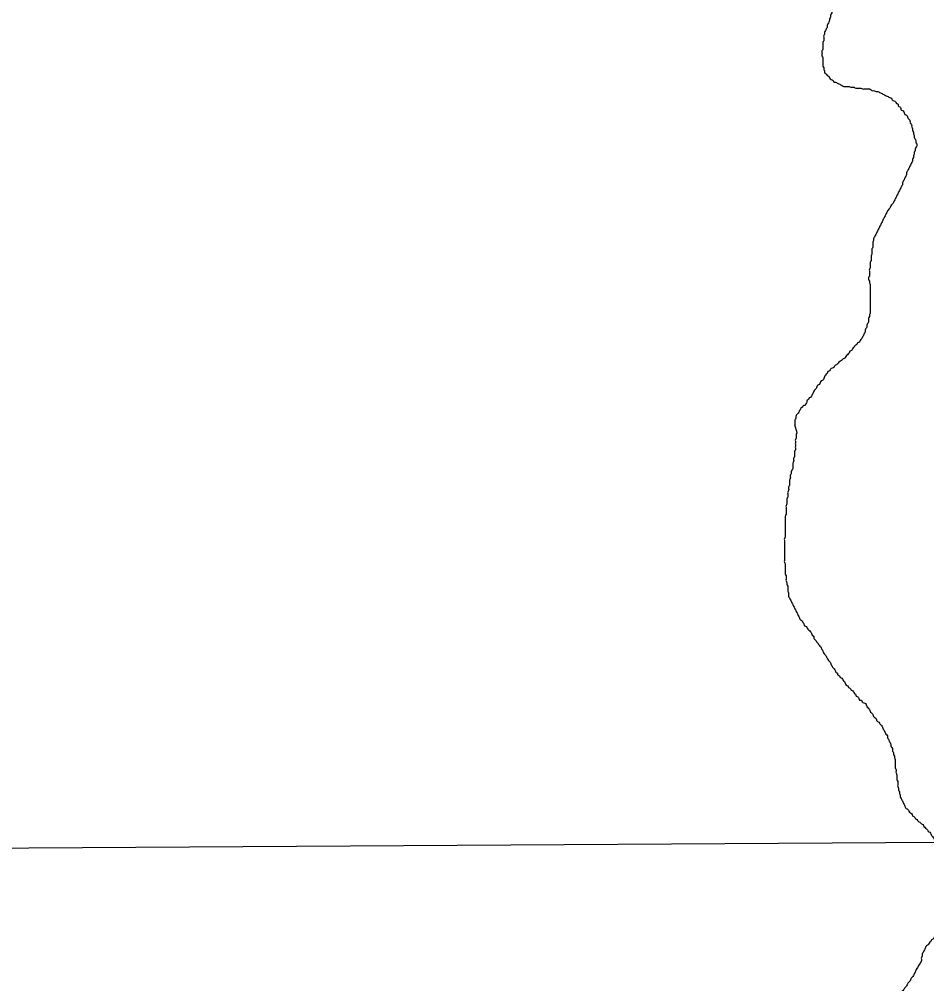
# Model space of a CAD drawing. Extents: x 813775 to 1157140, y 1757555 to 1979907.
# Drawn here: x 1023190 to 1026181, y 1819126 to 1822306 of the extents above; entities that cross this region are included whole.
import ezdxf

# ---------------------------------------------------------------- set-up
doc = ezdxf.new("R2010")
doc.units = 0
doc.layers.add('Level 35', color=7, linetype='Continuous')
doc.layers.add('Level 5', color=7, linetype='Continuous')

msp = doc.modelspace()

# ---------------------------------------------------------------- linework, layer by layer
at = {"layer": 'Level 35'}
msp.add_lwpolyline([(1025753.9, 1820942.9), (1025746.9, 1820968.7)], dxfattribs=at)
for points in [[(1025923.4, 1822568.1), (1025922.7, 1822531.5), (1025922.7, 1822525.9), (1025925.4, 1822520.3), (1025925.4, 1822514.7), (1025925.4, 1822509.1), (1025925.4, 1822503.5), (1025925.4, 1822498), (1025922.7, 1822492.4), (1025922.7, 1822486.8), (1025922.7, 1822481.2), (1025922.7, 1822475.6), (1025919.9, 1822470.1), (1025919.9, 1822464.5), (1025917.1, 1822458.9), (1025914.3, 1822453.3), (1025911.5, 1822447.7), (1025911.5, 1822442.2), (1025908.7, 1822436.6), (1025908.7, 1822431), (1025905.9, 1822425.4), (1025903.1, 1822419.8), (1025903.1, 1822414.2), (1025900.3, 1822408.7), (1025900.3, 1822403.1), (1025897.6, 1822397.5), (1025894.8, 1822391.9), (1025892, 1822386.3), (1025892, 1822380.8), (1025889.2, 1822375.2), (1025886.4, 1822369.6), (1025883.6, 1822364), (1025880.8, 1822358.4), (1025878, 1822352.8), (1025875.2, 1822347.3), (1025872.5, 1822341.7), (1025872.5, 1822336.1), (1025869.7, 1822330.5), (1025866.9, 1822324.9), (1025864.1, 1822319.4), (1025864.1, 1822313.8), (1025861.3, 1822308.2), (1025861.3, 1822302.6), (1025858.5, 1822297), (1025855.7, 1822291.5), (1025852.9, 1822285.9), (1025852.9, 1822280.3), (1025850.1, 1822274.7), (1025847.3, 1822269.1), (1025844.6, 1822263.5), (1025844.6, 1822258), (1025841.8, 1822252.4), (1025841.8, 1822246.8), (1025841.8, 1822241.2), (1025841.8, 1822235.6), (1025839, 1822230.1), (1025839, 1822224.5), (1025839, 1822218.9), (1025839, 1822213.3), (1025839, 1822207.7), (1025836.2, 1822202.2), (1025836.2, 1822196.6), (1025836.2, 1822191), (1025836.2, 1822185.4), (1025839, 1822179.8), (1025839, 1822174.2), (1025839, 1822168.7), (1025839, 1822163.1), (1025839, 1822157.5), (1025839, 1822151.9), (1025841.8, 1822146.3), (1025841.8, 1822140.8), (1025844.6, 1822135.2), (1025844.6, 1822129.6), (1025850.1, 1822126.8), (1025852.9, 1822121.2), (1025858.5, 1822118.4), (1025861.3, 1822112.9), (1025866.9, 1822107.3), (1025872.5, 1822104.5), (1025875.2, 1822098.9), (1025880.8, 1822098.9), (1025886.4, 1822096.1), (1025892, 1822093.3), (1025897.6, 1822090.5), (1025903.1, 1822087.7), (1025908.7, 1822084.9), (1025914.3, 1822084.9), (1025919.9, 1822084.9), (1025925.4, 1822084.9), (1025931, 1822082.2)], [(1025931, 1822082.2), (1025936.6, 1822082.2), (1025942.2, 1822082.2), (1025947.8, 1822079.4), (1025953.3, 1822079.4), (1025958.9, 1822079.4), (1025964.5, 1822079.4), (1025970.1, 1822076.6), (1025975.7, 1822076.6), (1025981.2, 1822076.6), (1025986.8, 1822076.6), (1025992.4, 1822076.6), (1025998, 1822073.8), (1026003.5, 1822071), (1026009.1, 1822071), (1026014.7, 1822068.2), (1026020.3, 1822068.2), (1026025.9, 1822065.4), (1026031.4, 1822062.6), (1026037, 1822059.8), (1026042.6, 1822057), (1026048.2, 1822054.2), (1026053.8, 1822051.5), (1026059.3, 1822048.7), (1026064.9, 1822045.9), (1026067.7, 1822040.3), (1026073.3, 1822037.5), (1026078.9, 1822034.7), (1026081.7, 1822029.1), (1026087.2, 1822026.3), (1026087.2, 1822020.8), (1026092.8, 1822018), (1026095.6, 1822012.4), (1026098.4, 1822006.8), (1026104, 1822004), (1026106.8, 1821998.4), (1026109.5, 1821992.9), (1026115.1, 1821990.1), (1026117.9, 1821984.5), (1026120.7, 1821978.9), (1026126.3, 1821973.3), (1026126.3, 1821967.7), (1026129.1, 1821962.2), (1026131.9, 1821956.6), (1026131.9, 1821951), (1026134.6, 1821945.4), (1026134.6, 1821939.8), (1026137.4, 1821934.2), (1026137.4, 1821928.7), (1026140.2, 1821923.1), (1026140.2, 1821917.5), (1026143, 1821911.9), (1026145.8, 1821906.3), (1026145.8, 1821900.8), (1026148.6, 1821895.2), (1026148.6, 1821889.6), (1026145.8, 1821884), (1026143, 1821878.4), (1026143, 1821872.9), (1026140.2, 1821867.3), (1026140.2, 1821861.7), (1026137.4, 1821856.1), (1026137.4, 1821850.5), (1026134.6, 1821844.9), (1026134.6, 1821839.4), (1026131.9, 1821833.8), (1026129.1, 1821828.2), (1026126.3, 1821822.6), (1026123.5, 1821817), (1026120.7, 1821811.5), (1026117.9, 1821805.9), (1026115.1, 1821800.3), (1026115.1, 1821794.7), (1026112.3, 1821789.1), (1026109.5, 1821783.5), (1026106.8, 1821778), (1026104, 1821772.4), (1026101.2, 1821766.8), (1026101.2, 1821761.2), (1026098.4, 1821755.6), (1026095.6, 1821750.1), (1026092.8, 1821744.5), (1026090, 1821738.9), (1026087.2, 1821733.3), (1026084.4, 1821727.7), (1026081.7, 1821722.2), (1026078.9, 1821716.6), (1026076.1, 1821711), (1026073.3, 1821705.4), (1026070.5, 1821699.8), (1026064.9, 1821694.2)], [(1026064.9, 1821694.2), (1026062.1, 1821688.7), (1026059.3, 1821683.1), (1026053.8, 1821677.5), (1026051, 1821671.9), (1026048.2, 1821666.3), (1026045.4, 1821660.8), (1026042.6, 1821655.2), (1026039.8, 1821649.6), (1026037, 1821644), (1026034.2, 1821638.4), (1026031.4, 1821632.9), (1026028.7, 1821627.3), (1026025.9, 1821621.7), (1026023.1, 1821616.1), (1026020.3, 1821610.5), (1026017.5, 1821604.9), (1026014.7, 1821599.4), (1026011.9, 1821593.8), (1026009.1, 1821588.2), (1026006.3, 1821582.6), (1026006.3, 1821577), (1026003.5, 1821571.5), (1026003.5, 1821565.9), (1026003.5, 1821560.3), (1026003.5, 1821554.7), (1026000.8, 1821549.1), (1026000.8, 1821543.6), (1026000.8, 1821538), (1026000.8, 1821532.4), (1025998, 1821526.8), (1025998, 1821521.2), (1025998, 1821515.6), (1025998, 1821510.1), (1025995.2, 1821504.5), (1025995.2, 1821498.9), (1025995.2, 1821493.3), (1025995.2, 1821487.7), (1025992.4, 1821482.2), (1025992.4, 1821476.6), (1025992.4, 1821471), (1025992.4, 1821465.4), (1025992.4, 1821459.8), (1025989.6, 1821454.2), (1025989.6, 1821448.7), (1025992.4, 1821443.1), (1025992.4, 1821437.5), (1025995.2, 1821431.9), (1025995.2, 1821426.3), (1025995.2, 1821420.8), (1025995.2, 1821415.2), (1025995.2, 1821409.6), (1025995.2, 1821404), (1025995.2, 1821398.4), (1025995.2, 1821392.9), (1025995.2, 1821387.3), (1025995.2, 1821381.7), (1025995.2, 1821376.1), (1025995.2, 1821370.5), (1025995.2, 1821364.9), (1025995.2, 1821359.4), (1025995.2, 1821353.8), (1025995.2, 1821348.2), (1025995.2, 1821342.6), (1025995.2, 1821337), (1025992.4, 1821331.5), (1025992.4, 1821325.9), (1025989.6, 1821320.3), (1025989.6, 1821314.7), (1025989.6, 1821309.1), (1025986.8, 1821303.6), (1025984, 1821298), (1025984, 1821292.4), (1025981.2, 1821286.8), (1025978.4, 1821281.2), (1025978.4, 1821275.6), (1025975.7, 1821270.1), (1025972.9, 1821264.5), (1025970.1, 1821258.9), (1025967.3, 1821253.3), (1025961.7, 1821247.7), (1025958.9, 1821242.2), (1025953.3, 1821239.4), (1025950.6, 1821233.8), (1025945, 1821231), (1025942.2, 1821225.4), (1025936.6, 1821219.8), (1025933.8, 1821214.2), (1025928.2, 1821211.5), (1025925.4, 1821205.9), (1025919.9, 1821200.3)], [(1025919.9, 1821200.3), (1025914.3, 1821194.7), (1025911.5, 1821189.1), (1025905.9, 1821186.3), (1025900.3, 1821180.8), (1025894.8, 1821178), (1025889.2, 1821172.4), (1025883.6, 1821166.8), (1025878, 1821164), (1025875.2, 1821158.4), (1025869.7, 1821155.6), (1025864.1, 1821152.9), (1025861.3, 1821147.3), (1025855.7, 1821144.5), (1025852.9, 1821138.9), (1025847.3, 1821133.3), (1025844.6, 1821127.7), (1025841.8, 1821122.2), (1025839, 1821116.6), (1025833.4, 1821113.8), (1025830.6, 1821108.2), (1025827.8, 1821102.6), (1025822.2, 1821099.8), (1025819.5, 1821094.3), (1025816.7, 1821088.7), (1025811.1, 1821083.1), (1025808.3, 1821077.5), (1025805.5, 1821071.9), (1025802.7, 1821066.3), (1025799.9, 1821060.8), (1025794.3, 1821058), (1025791.6, 1821052.4), (1025786, 1821049.6), (1025786, 1821044), (1025783.2, 1821038.4), (1025780.4, 1821032.9), (1025774.8, 1821032.9), (1025772, 1821027.3), (1025766.5, 1821024.5), (1025763.7, 1821018.9), (1025760.9, 1821013.3), (1025758.1, 1821007.7), (1025752.5, 1821002.2), (1025749.7, 1820996.6), (1025749.7, 1820991), (1025746.9, 1820985.4), (1025746.9, 1820979.8), (1025746.9, 1820974.3), (1025746.9, 1820968.7), (1025746.8, 1820967.8)], [(1025753.9, 1820942.9), (1025751.1, 1820937.3), (1025751.1, 1820931.7), (1025751.1, 1820926.1), (1025748.3, 1820920.5), (1025748.3, 1820914.9), (1025748.3, 1820909.4), (1025748.3, 1820903.8), (1025748.3, 1820898.2), (1025748.3, 1820892.6), (1025748.3, 1820887), (1025745.5, 1820881.5), (1025745.5, 1820875.9), (1025745.5, 1820870.3), (1025745.5, 1820864.7), (1025742.7, 1820859.1), (1025742.7, 1820853.5), (1025742.7, 1820848), (1025740, 1820842.4), (1025740, 1820836.8), (1025740, 1820831.2), (1025740, 1820825.6), (1025737.2, 1820820.1), (1025734.4, 1820814.5), (1025734.4, 1820808.9), (1025731.6, 1820803.3), (1025731.6, 1820797.7), (1025731.6, 1820792.2), (1025728.8, 1820786.6), (1025728.8, 1820781), (1025728.8, 1820775.4), (1025728.8, 1820769.8), (1025726, 1820764.2), (1025726, 1820758.7), (1025726, 1820753.1), (1025723.2, 1820747.5), (1025723.2, 1820741.9), (1025723.2, 1820736.3), (1025723.2, 1820730.8), (1025720.4, 1820725.2), (1025720.4, 1820719.6), (1025720.4, 1820714), (1025720.4, 1820708.4), (1025717.6, 1820702.9), (1025717.6, 1820697.3), (1025717.6, 1820688.9), (1025717.6, 1820683.3), (1025717.6, 1820674.9), (1025714.9, 1820666.6), (1025714.9, 1820658.2), (1025714.9, 1820649.8), (1025714.9, 1820644.2), (1025714.9, 1820635.9), (1025714.9, 1820630.3), (1025714.9, 1820621.9), (1025714.9, 1820616.3), (1025714.9, 1820610.8), (1025714.9, 1820605.2), (1025714.9, 1820599.6), (1025712.1, 1820594), (1025712.1, 1820588.4), (1025712.1, 1820582.9), (1025712.1, 1820577.3), (1025712.1, 1820571.7), (1025712.1, 1820566.1), (1025712.1, 1820560.5), (1025712.1, 1820554.9), (1025712.1, 1820549.4), (1025712.1, 1820543.8), (1025712.1, 1820538.2), (1025712.1, 1820532.6), (1025712.1, 1820527), (1025712.1, 1820521.5), (1025712.1, 1820515.9), (1025714.9, 1820510.3), (1025714.9, 1820504.7), (1025714.9, 1820499.1), (1025714.9, 1820493.6), (1025714.9, 1820488), (1025714.9, 1820482.4), (1025714.9, 1820476.8), (1025717.6, 1820471.2), (1025717.6, 1820465.6), (1025717.6, 1820460.1), (1025717.6, 1820454.5), (1025720.4, 1820448.9), (1025720.4, 1820443.3), (1025723.2, 1820437.7), (1025723.2, 1820432.2), (1025723.2, 1820426.6), (1025723.2, 1820421)], [(1025723.2, 1820421), (1025726, 1820415.4), (1025726, 1820409.8), (1025726, 1820404.2), (1025728.8, 1820398.7), (1025731.6, 1820393.1), (1025734.4, 1820387.5), (1025737.2, 1820381.9), (1025740, 1820376.3), (1025742.7, 1820370.8), (1025745.5, 1820365.2), (1025748.3, 1820359.6), (1025751.1, 1820354), (1025753.9, 1820348.4), (1025756.7, 1820342.9), (1025759.5, 1820337.3), (1025762.3, 1820331.7), (1025765.1, 1820326.1), (1025770.6, 1820323.3), (1025773.4, 1820317.7), (1025776.2, 1820312.2), (1025779, 1820306.6), (1025784.6, 1820303.8), (1025787.4, 1820298.2), (1025793, 1820292.6), (1025798.5, 1820287), (1025801.3, 1820281.5), (1025804.1, 1820275.9), (1025809.7, 1820270.3), (1025809.7, 1820264.7), (1025815.3, 1820259.1), (1025818.1, 1820253.6), (1025823.6, 1820248), (1025826.4, 1820242.4), (1025832, 1820236.8), (1025834.8, 1820231.2), (1025837.6, 1820225.6), (1025840.4, 1820220.1), (1025843.2, 1820214.5), (1025848.7, 1820208.9), (1025851.5, 1820203.3), (1025854.3, 1820197.7), (1025857.1, 1820192.2), (1025862.7, 1820186.6), (1025865.5, 1820181), (1025868.3, 1820175.4), (1025871.1, 1820169.8), (1025876.6, 1820164.2), (1025879.4, 1820158.7), (1025882.2, 1820153.1), (1025887.8, 1820150.3), (1025887.8, 1820144.7), (1025893.4, 1820141.9), (1025896.2, 1820136.3), (1025901.7, 1820133.6), (1025904.5, 1820128), (1025910.1, 1820122.4), (1025912.9, 1820116.8), (1025915.7, 1820111.2), (1025921.3, 1820108.4), (1025924.1, 1820102.9), (1025929.6, 1820100.1), (1025932.4, 1820094.5), (1025938, 1820091.7), (1025940.8, 1820086.1), (1025946.4, 1820080.5), (1025949.2, 1820074.9), (1025954.7, 1820072.2), (1025957.5, 1820066.6), (1025960.3, 1820061), (1025965.9, 1820061), (1025968.7, 1820055.4), (1025974.3, 1820052.6), (1025979.8, 1820049.8), (1025982.6, 1820044.2), (1025985.4, 1820038.7), (1025991, 1820033.1), (1025993.8, 1820027.5), (1025996.6, 1820021.9), (1026002.2, 1820016.3), (1026004.9, 1820010.8), (1026007.7, 1820005.2), (1026013.3, 1820002.4), (1026016.1, 1819996.8), (1026018.9, 1819991.2), (1026024.5, 1819988.4), (1026027.3, 1819982.9), (1026032.8, 1819977.3), (1026035.6, 1819971.7), (1026038.4, 1819966.1), (1026041.2, 1819960.5)], [(1026041.2, 1819960.5), (1026044, 1819954.9), (1026046.8, 1819949.4), (1026052.4, 1819943.8), (1026052.4, 1819938.2), (1026055.1, 1819932.6), (1026057.9, 1819927), (1026060.7, 1819921.5), (1026063.5, 1819915.9), (1026063.5, 1819910.3), (1026066.3, 1819904.7), (1026069.1, 1819899.1), (1026069.1, 1819893.6), (1026071.9, 1819888), (1026071.9, 1819882.4), (1026074.7, 1819876.8), (1026074.7, 1819871.2), (1026077.5, 1819865.6), (1026077.5, 1819860.1), (1026077.5, 1819854.5), (1026077.5, 1819848.9), (1026077.5, 1819843.3), (1026077.5, 1819837.7), (1026080.3, 1819832.2), (1026080.3, 1819826.6), (1026080.3, 1819821), (1026083, 1819815.4), (1026083, 1819809.8), (1026083, 1819804.3), (1026083, 1819798.7), (1026085.8, 1819793.1), (1026085.8, 1819787.5), (1026085.8, 1819781.9), (1026085.8, 1819776.3), (1026088.6, 1819770.8), (1026088.6, 1819765.2), (1026091.4, 1819759.6), (1026091.4, 1819754), (1026094.2, 1819748.4), (1026094.2, 1819742.9), (1026097, 1819737.3), (1026099.8, 1819731.7), (1026102.6, 1819726.1), (1026105.4, 1819720.5), (1026108.1, 1819714.9), (1026110.9, 1819709.4), (1026113.7, 1819703.8), (1026119.3, 1819701), (1026122.1, 1819695.4), (1026127.7, 1819689.8), (1026133.3, 1819684.3), (1026136, 1819678.7), (1026141.6, 1819675.9), (1026144.4, 1819670.3), (1026150, 1819667.5), (1026152.8, 1819661.9), (1026158.4, 1819659.1), (1026163.9, 1819653.6), (1026169.5, 1819650.8), (1026172.3, 1819645.2), (1026177.9, 1819639.6), (1026183.5, 1819634), (1026186.2, 1819628.4), (1026191.8, 1819625.6), (1026194.6, 1819620.1), (1026197.4, 1819614.5), (1026203, 1819608.9), (1026205.8, 1819603.3), (1026211.4, 1819597.7), (1026214.1, 1819592.2), (1026219.7, 1819586.6), (1026225.3, 1819581), (1026228.1, 1819575.4), (1026230.9, 1819569.8), (1026236.5, 1819564.3), (1026239.2, 1819558.7), (1026242, 1819553.1), (1026244.8, 1819547.5), (1026247.6, 1819541.9), (1026247.6, 1819536.3), (1026250.4, 1819530.8), (1026250.4, 1819525.2), (1026253.2, 1819519.6), (1026253.2, 1819514), (1026256, 1819508.4), (1026256, 1819502.9), (1026258.8, 1819497.3), (1026258.8, 1819491.7), (1026261.6, 1819486.1), (1026261.6, 1819480.5), (1026264.4, 1819474.9)], [(1026264.4, 1819474.9), (1026264.4, 1819469.4), (1026264.4, 1819463.8), (1026261.6, 1819458.2), (1026258.8, 1819452.6), (1026256, 1819447), (1026250.4, 1819444.3), (1026247.6, 1819438.7), (1026244.8, 1819433.1), (1026242, 1819427.5), (1026242, 1819421.9), (1026239.2, 1819416.3), (1026236.5, 1819410.8), (1026233.7, 1819405.2), (1026233.7, 1819399.6), (1026233.7, 1819394), (1026233.7, 1819388.4), (1026233.7, 1819382.9), (1026236.5, 1819377.3), (1026236.5, 1819371.7), (1026239.2, 1819366.1), (1026239.2, 1819360.5), (1026242, 1819354.9), (1026244.8, 1819349.4), (1026244.8, 1819343.8), (1026244.8, 1819338.2), (1026247.6, 1819332.6), (1026247.6, 1819327), (1026247.6, 1819321.5), (1026244.8, 1819315.9), (1026244.8, 1819310.3), (1026244.8, 1819304.7), (1026242, 1819299.1), (1026236.5, 1819296.3), (1026230.9, 1819290.8), (1026225.3, 1819288), (1026222.5, 1819282.4), (1026216.9, 1819282.4), (1026211.4, 1819282.4), (1026205.8, 1819279.6), (1026203, 1819274), (1026197.4, 1819271.2), (1026194.6, 1819265.6), (1026189, 1819260.1), (1026186.2, 1819254.5), (1026180.7, 1819251.7), (1026177.9, 1819246.1), (1026175.1, 1819240.5), (1026172.3, 1819234.9), (1026169.5, 1819229.4), (1026166.7, 1819223.8), (1026166.7, 1819218.2), (1026163.9, 1819212.6), (1026163.9, 1819207), (1026163.9, 1819201.5)], [(1026163.9, 1819201.5), (1026147.2, 1819172.7), (1026144.4, 1819167.1), (1026141.6, 1819161.6), (1026138.8, 1819156), (1026136, 1819150.4), (1026130.5, 1819144.8), (1026127.7, 1819139.2), (1026124.9, 1819133.7), (1026119.3, 1819128.1), (1026116.5, 1819122.5), (1026113.7, 1819116.9), (1026108.1, 1819111.3), (1026105.4, 1819105.8), (1026099.8, 1819100.2), (1026094.2, 1819094.6), (1026088.6, 1819089), (1026085.8, 1819083.4), (1026080.3, 1819077.8), (1026077.5, 1819072.3), (1026074.7, 1819066.7), (1026069.1, 1819061.1), (1026066.3, 1819055.5), (1026063.5, 1819049.9), (1026060.7, 1819044.4), (1026057.9, 1819038.8), (1026055.1, 1819033.2), (1026055.1, 1819027.6), (1026052.4, 1819022), (1026049.6, 1819016.5), (1026049.6, 1819010.9), (1026046.8, 1819005.3), (1026044, 1818996.9), (1026044, 1818991.3), (1026041.2, 1818985.8), (1026038.4, 1818980.2), (1026035.6, 1818974.6), (1026032.8, 1818966.2), (1026030, 1818960.6), (1026027.3, 1818952.3), (1026024.5, 1818946.7), (1026024.5, 1818941.1), (1026021.7, 1818935.5), (1026021.7, 1818929.9), (1026018.9, 1818924.4), (1026016.1, 1818918.8), (1026013.3, 1818913.2), (1026013.3, 1818907.6), (1026010.5, 1818902), (1026007.7, 1818896.5), (1026004.9, 1818890.9), (1026002.2, 1818885.3), (1026002.2, 1818879.7), (1026002.2, 1818874.1), (1025999.4, 1818868.5), (1025999.4, 1818863), (1025996.6, 1818857.4), (1025993.8, 1818851.8), (1025993.8, 1818846.2), (1025991, 1818840.6), (1025991, 1818835.1), (1025988.2, 1818829.5), (1025985.4, 1818823.9), (1025985.4, 1818818.3), (1025985.4, 1818812.7), (1025982.6, 1818807.1), (1025982.6, 1818801.6), (1025979.8, 1818796), (1025979.8, 1818790.4), (1025977, 1818784.8), (1025977, 1818779.2), (1025974.3, 1818773.7), (1025971.5, 1818768.1), (1025971.5, 1818762.5), (1025968.7, 1818756.9), (1025968.7, 1818751.3), (1025965.9, 1818745.8), (1025965.9, 1818740.2), (1025963.1, 1818734.6), (1025963.1, 1818729), (1025960.3, 1818723.4), (1025960.3, 1818717.8), (1025957.5, 1818712.3), (1025954.7, 1818706.7), (1025951.9, 1818701.1), (1025951.9, 1818695.5), (1025949.2, 1818689.9), (1025946.4, 1818684.4), (1025943.6, 1818678.8), (1025943.6, 1818673.2), (1025940.8, 1818667.6)]]:
    msp.add_spline(points, degree=3, dxfattribs=at)
at = {"layer": 'Level 5'}
msp.add_lwpolyline([(1021101.3, 1819560.6), (1031342.7, 1819624.4)], dxfattribs=at)

doc.saveas('drawing.dxf')
